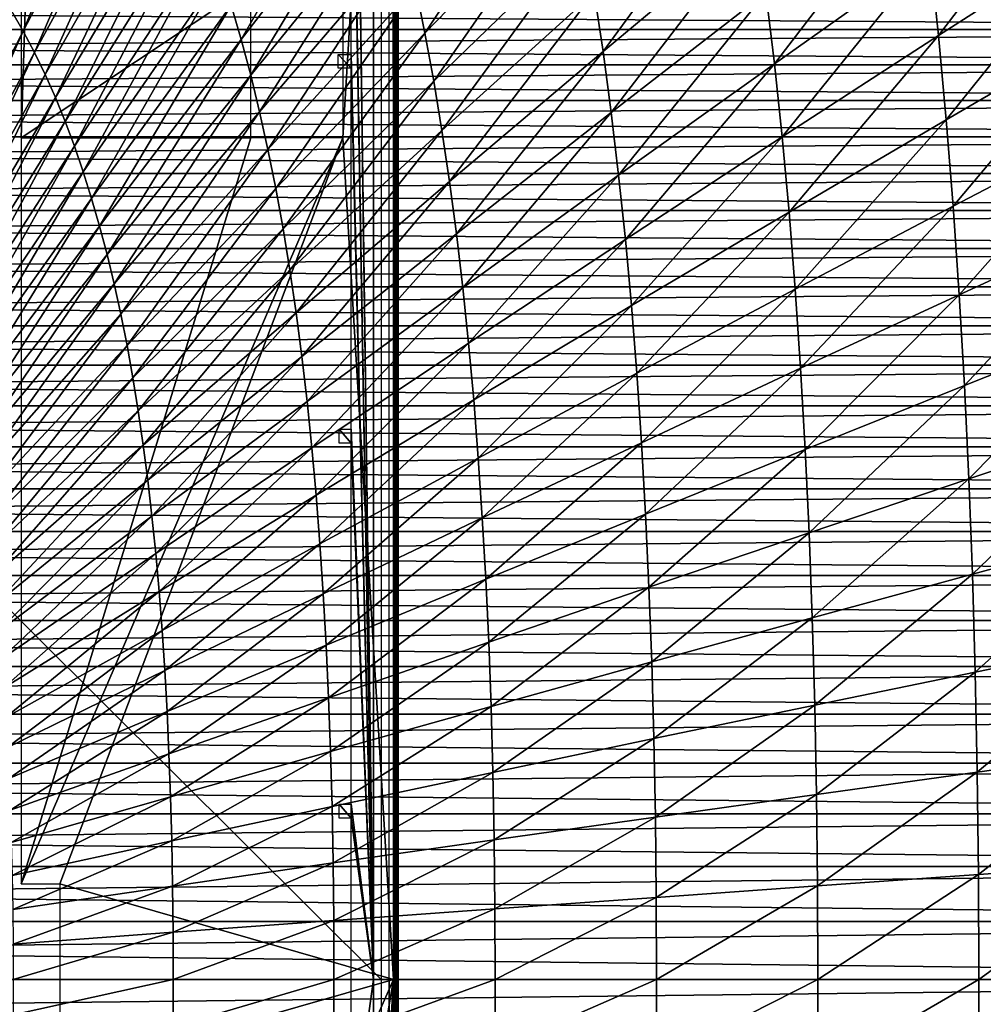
# Model space of a CAD drawing. Header units: millimetres. Extents: x -300 to 300, y -500 to 500.
# Tile 512 of 656: x 31 to 94, y -2 to 63. Entities that reach past the tile are written whole.
import ezdxf

# ---------------------------------------------------------------- set-up
doc = ezdxf.new("R2010")
doc.units = ezdxf.units.MM
doc.header["$LTSCALE"] = 81.481481
for name, color, linetype in [('19', 7, 'CONTINUOUS'), ('34', 7, 'CONTINUOUS'), ('5', 7, 'CONTINUOUS'), ('6', 7, 'CONTINUOUS'), ('65', 7, 'CONTINUOUS'), ('66', 7, 'CONTINUOUS'), ('72', 7, 'CONTINUOUS'), ('73', 7, 'CONTINUOUS'), ('77', 7, 'CONTINUOUS')]:
    doc.layers.add(name, color=color, linetype=linetype)

msp = doc.modelspace()

# ---------------------------------------------------------------- linework, layer by layer
at = {"layer": '19', "color": 7, "linetype": 'CONTINUOUS'}
for points in [[(31.121, 61.964, 76.94), (38.134, 78.931, 76.893), (30.359, 63.292, 76.953), (31.121, 61.964, 76.94)], [(39.092, 77.276, 76.874), (38.134, 78.931, 76.893), (31.121, 61.964, 76.94), (39.092, 77.276, 76.874)], [(31.851, 60.577, 76.928), (39.092, 77.276, 76.874), (31.121, 61.964, 76.94), (31.851, 60.577, 76.928)], [(40.01, 75.55, 76.855), (39.092, 77.276, 76.874), (31.851, 60.577, 76.928), (40.01, 75.55, 76.855)], [(45.366, 61.415, 76.723), (53.861, 76.158, 76.587), (44.713, 63.658, 76.742), (45.366, 61.415, 76.723)], [(54.649, 73.478, 76.562), (53.861, 76.158, 76.587), (45.366, 61.415, 76.723), (54.649, 73.478, 76.562)], [(32.551, 59.133, 76.915), (40.01, 75.55, 76.855), (31.851, 60.577, 76.928), (32.551, 59.133, 76.915)], [(40.89, 73.751, 76.835), (40.01, 75.55, 76.855), (32.551, 59.133, 76.915), (40.89, 73.751, 76.835)], [(57.37, 61.845, 76.466), (66.406, 75.438, 76.254), (56.753, 64.891, 76.489), (57.37, 61.845, 76.466)], [(67.128, 71.899, 76.223), (66.406, 75.438, 76.254), (57.37, 61.845, 76.466), (67.128, 71.899, 76.223)], [(90.919, 61.681, 75.312), (100.457, 74.138, 74.867), (90.35, 67.034, 75.347), (90.919, 61.681, 75.312)], [(101.09, 68.22, 74.826), (100.457, 74.138, 74.867), (90.919, 61.681, 75.312), (101.09, 68.22, 74.826)], [(33.219, 57.631, 76.902), (40.89, 73.751, 76.835), (32.551, 59.133, 76.915), (33.219, 57.631, 76.902)], [(41.73, 71.88, 76.816), (40.89, 73.751, 76.835), (33.219, 57.631, 76.902), (41.73, 71.88, 76.816)], [(45.983, 59.098, 76.706), (54.649, 73.478, 76.562), (45.366, 61.415, 76.723), (45.983, 59.098, 76.706)], [(55.393, 70.707, 76.537), (54.649, 73.478, 76.562), (45.983, 59.098, 76.706), (55.393, 70.707, 76.537)], [(69.007, 60.628, 76.14), (78.37, 73.418, 75.849), (68.428, 64.495, 76.166), (69.007, 60.628, 76.14)], [(79.033, 69.019, 75.815), (78.37, 73.418, 75.849), (69.007, 60.628, 76.14), (79.033, 69.019, 75.815)], [(80.2, 59.84, 75.753), (89.722, 72.244, 75.384), (79.643, 64.493, 75.783), (80.2, 59.84, 75.753)], [(90.35, 67.034, 75.347), (89.722, 72.244, 75.384), (80.2, 59.84, 75.753), (90.35, 67.034, 75.347)], [(33.857, 56.071, 76.89), (41.73, 71.88, 76.816), (33.219, 57.631, 76.902), (33.857, 56.071, 76.89)], [(42.532, 69.935, 76.797), (41.73, 71.88, 76.816), (33.857, 56.071, 76.89), (42.532, 69.935, 76.797)], [(57.945, 58.705, 76.444), (67.128, 71.899, 76.223), (57.37, 61.845, 76.466), (57.945, 58.705, 76.444)], [(67.802, 68.252, 76.194), (67.128, 71.899, 76.223), (57.945, 58.705, 76.444), (67.802, 68.252, 76.194)], [(46.565, 56.703, 76.689), (55.393, 70.707, 76.537), (45.983, 59.098, 76.706), (46.565, 56.703, 76.689)], [(56.094, 67.845, 76.513), (55.393, 70.707, 76.537), (46.565, 56.703, 76.689), (56.094, 67.845, 76.513)], [(34.464, 54.451, 76.878), (42.532, 69.935, 76.797), (33.857, 56.071, 76.89), (34.464, 54.451, 76.878)], [(43.297, 67.917, 76.779), (42.532, 69.935, 76.797), (34.464, 54.451, 76.878), (43.297, 67.917, 76.779)], [(69.539, 56.65, 76.115), (79.033, 69.019, 75.815), (69.007, 60.628, 76.14), (69.539, 56.65, 76.115)], [(79.643, 64.493, 75.783), (79.033, 69.019, 75.815), (69.539, 56.65, 76.115), (79.643, 64.493, 75.783)], [(58.479, 55.471, 76.423), (67.802, 68.252, 76.194), (57.945, 58.705, 76.444), (58.479, 55.471, 76.423)], [(68.428, 64.495, 76.166), (67.802, 68.252, 76.194), (58.479, 55.471, 76.423), (68.428, 64.495, 76.166)], [(91.431, 56.182, 75.28), (101.09, 68.22, 74.826), (90.919, 61.681, 75.312), (91.431, 56.182, 75.28)], [(101.658, 62.142, 74.788), (101.09, 68.22, 74.826), (91.431, 56.182, 75.28), (101.658, 62.142, 74.788)], [(35.042, 52.772, 76.865), (43.297, 67.917, 76.779), (34.464, 54.451, 76.878), (35.042, 52.772, 76.865)], [(44.023, 65.825, 76.76), (43.297, 67.917, 76.779), (35.042, 52.772, 76.865), (44.023, 65.825, 76.76)], [(47.111, 54.233, 76.672), (56.094, 67.845, 76.513), (46.565, 56.703, 76.689), (47.111, 54.233, 76.672)], [(56.753, 64.891, 76.489), (56.094, 67.845, 76.513), (47.111, 54.233, 76.672), (56.753, 64.891, 76.489)], [(80.705, 55.059, 75.725), (90.35, 67.034, 75.347), (80.2, 59.84, 75.753), (80.705, 55.059, 75.725)], [(90.919, 61.681, 75.312), (90.35, 67.034, 75.347), (80.705, 55.059, 75.725), (90.919, 61.681, 75.312)], [(35.59, 51.033, 76.853), (44.023, 65.825, 76.76), (35.042, 52.772, 76.865), (35.59, 51.033, 76.853)], [(44.713, 63.658, 76.742), (44.023, 65.825, 76.76), (35.59, 51.033, 76.853), (44.713, 63.658, 76.742)], [(47.622, 51.685, 76.656), (56.753, 64.891, 76.489), (47.111, 54.233, 76.672), (47.622, 51.685, 76.656)], [(57.37, 61.845, 76.466), (56.753, 64.891, 76.489), (47.622, 51.685, 76.656), (57.37, 61.845, 76.466)], [(58.973, 52.143, 76.403), (68.428, 64.495, 76.166), (58.479, 55.471, 76.423), (58.973, 52.143, 76.403)], [(69.007, 60.628, 76.14), (68.428, 64.495, 76.166), (58.973, 52.143, 76.403), (69.007, 60.628, 76.14)], [(70.024, 52.56, 76.091), (79.643, 64.493, 75.783), (69.539, 56.65, 76.115), (70.024, 52.56, 76.091)], [(80.2, 59.84, 75.753), (79.643, 64.493, 75.783), (70.024, 52.56, 76.091), (80.2, 59.84, 75.753)], [(31.121, 61.964, 76.94), (30.359, 63.292, 76.953), (23.184, 46.506, 76.979), (31.121, 61.964, 76.94)], [(36.11, 49.234, 76.842), (44.713, 63.658, 76.742), (35.59, 51.033, 76.853), (36.11, 49.234, 76.842)], [(45.366, 61.415, 76.723), (44.713, 63.658, 76.742), (36.11, 49.234, 76.842), (45.366, 61.415, 76.723)], [(23.728, 45.464, 76.972), (31.121, 61.964, 76.94), (23.184, 46.506, 76.979), (23.728, 45.464, 76.972)], [(31.851, 60.577, 76.928), (31.121, 61.964, 76.94), (23.728, 45.464, 76.972), (31.851, 60.577, 76.928)], [(48.099, 49.059, 76.64), (57.37, 61.845, 76.466), (47.622, 51.685, 76.656), (48.099, 49.059, 76.64)], [(57.945, 58.705, 76.444), (57.37, 61.845, 76.466), (48.099, 49.059, 76.64), (57.945, 58.705, 76.444)], [(91.885, 50.538, 75.251), (101.658, 62.142, 74.788), (91.431, 56.182, 75.28), (91.885, 50.538, 75.251)], [(102.163, 55.901, 74.753), (101.658, 62.142, 74.788), (91.885, 50.538, 75.251), (102.163, 55.901, 74.753)], [(36.6, 47.374, 76.83), (45.366, 61.415, 76.723), (36.11, 49.234, 76.842), (36.6, 47.374, 76.83)], [(45.983, 59.098, 76.706), (45.366, 61.415, 76.723), (36.6, 47.374, 76.83), (45.983, 59.098, 76.706)], [(81.158, 50.148, 75.698), (90.919, 61.681, 75.312), (80.705, 55.059, 75.725), (81.158, 50.148, 75.698)], [(91.431, 56.182, 75.28), (90.919, 61.681, 75.312), (81.158, 50.148, 75.698), (91.431, 56.182, 75.28)], [(24.248, 44.379, 76.964), (31.851, 60.577, 76.928), (23.728, 45.464, 76.972), (24.248, 44.379, 76.964)], [(32.551, 59.133, 76.915), (31.851, 60.577, 76.928), (24.248, 44.379, 76.964), (32.551, 59.133, 76.915)], [(59.427, 48.72, 76.384), (69.007, 60.628, 76.14), (58.973, 52.143, 76.403), (59.427, 48.72, 76.384)], [(69.539, 56.65, 76.115), (69.007, 60.628, 76.14), (59.427, 48.72, 76.384), (69.539, 56.65, 76.115)], [(70.465, 48.359, 76.068), (80.2, 59.84, 75.753), (70.024, 52.56, 76.091), (70.465, 48.359, 76.068)], [(80.705, 55.059, 75.725), (80.2, 59.84, 75.753), (70.465, 48.359, 76.068), (80.705, 55.059, 75.725)], [(24.745, 43.251, 76.957), (32.551, 59.133, 76.915), (24.248, 44.379, 76.964), (24.745, 43.251, 76.957)], [(33.219, 57.631, 76.902), (32.551, 59.133, 76.915), (24.745, 43.251, 76.957), (33.219, 57.631, 76.902)], [(37.062, 45.453, 76.819), (45.983, 59.098, 76.706), (36.6, 47.374, 76.83), (37.062, 45.453, 76.819)], [(46.565, 56.703, 76.689), (45.983, 59.098, 76.706), (37.062, 45.453, 76.819), (46.565, 56.703, 76.689)], [(48.542, 46.355, 76.625), (57.945, 58.705, 76.444), (48.099, 49.059, 76.64), (48.542, 46.355, 76.625)], [(58.479, 55.471, 76.423), (57.945, 58.705, 76.444), (48.542, 46.355, 76.625), (58.479, 55.471, 76.423)], [(25.219, 42.078, 76.95), (33.219, 57.631, 76.902), (24.745, 43.251, 76.957), (25.219, 42.078, 76.95)], [(33.857, 56.071, 76.89), (33.219, 57.631, 76.902), (25.219, 42.078, 76.95), (33.857, 56.071, 76.89)], [(37.496, 43.471, 76.808), (46.565, 56.703, 76.689), (37.062, 45.453, 76.819), (37.496, 43.471, 76.808)], [(47.111, 54.233, 76.672), (46.565, 56.703, 76.689), (37.496, 43.471, 76.808), (47.111, 54.233, 76.672)], [(59.842, 45.201, 76.366), (69.539, 56.65, 76.115), (59.427, 48.72, 76.384), (59.842, 45.201, 76.366)], [(70.024, 52.56, 76.091), (69.539, 56.65, 76.115), (59.842, 45.201, 76.366), (70.024, 52.56, 76.091)], [(25.671, 40.862, 76.943), (33.857, 56.071, 76.89), (25.219, 42.078, 76.95), (25.671, 40.862, 76.943)], [(34.464, 54.451, 76.878), (33.857, 56.071, 76.89), (25.671, 40.862, 76.943), (34.464, 54.451, 76.878)], [(81.561, 45.108, 75.675), (91.431, 56.182, 75.28), (81.158, 50.148, 75.698), (81.561, 45.108, 75.675)], [(91.885, 50.538, 75.251), (91.431, 56.182, 75.28), (81.561, 45.108, 75.675), (91.885, 50.538, 75.251)], [(48.951, 43.572, 76.61), (58.479, 55.471, 76.423), (48.542, 46.355, 76.625), (48.951, 43.572, 76.61)], [(58.973, 52.143, 76.403), (58.479, 55.471, 76.423), (48.951, 43.572, 76.61), (58.973, 52.143, 76.403)], [(92.283, 44.746, 75.224), (102.163, 55.901, 74.753), (91.885, 50.538, 75.251), (92.283, 44.746, 75.224)], [(102.606, 49.497, 74.721), (102.163, 55.901, 74.753), (92.283, 44.746, 75.224), (102.606, 49.497, 74.721)], [(70.861, 44.044, 76.048), (80.705, 55.059, 75.725), (70.465, 48.359, 76.068), (70.861, 44.044, 76.048)], [(81.158, 50.148, 75.698), (80.705, 55.059, 75.725), (70.861, 44.044, 76.048), (81.158, 50.148, 75.698)], [(26.101, 39.6, 76.936), (34.464, 54.451, 76.878), (25.671, 40.862, 76.943), (26.101, 39.6, 76.936)], [(35.042, 52.772, 76.865), (34.464, 54.451, 76.878), (26.101, 39.6, 76.936), (35.042, 52.772, 76.865)], [(37.902, 41.428, 76.797), (47.111, 54.233, 76.672), (37.496, 43.471, 76.808), (37.902, 41.428, 76.797)], [(47.622, 51.685, 76.656), (47.111, 54.233, 76.672), (37.902, 41.428, 76.797), (47.622, 51.685, 76.656)], [(26.509, 38.294, 76.929), (35.042, 52.772, 76.865), (26.101, 39.6, 76.936), (26.509, 38.294, 76.929)], [(35.59, 51.033, 76.853), (35.042, 52.772, 76.865), (26.509, 38.294, 76.929), (35.59, 51.033, 76.853)], [(49.327, 40.71, 76.597), (58.973, 52.143, 76.403), (48.951, 43.572, 76.61), (49.327, 40.71, 76.597)], [(59.427, 48.72, 76.384), (58.973, 52.143, 76.403), (49.327, 40.71, 76.597), (59.427, 48.72, 76.384)], [(60.218, 41.586, 76.349), (70.024, 52.56, 76.091), (59.842, 45.201, 76.366), (60.218, 41.586, 76.349)], [(70.465, 48.359, 76.068), (70.024, 52.56, 76.091), (60.218, 41.586, 76.349), (70.465, 48.359, 76.068)], [(38.281, 39.322, 76.787), (47.622, 51.685, 76.656), (37.902, 41.428, 76.797), (38.281, 39.322, 76.787)], [(48.099, 49.059, 76.64), (47.622, 51.685, 76.656), (38.281, 39.322, 76.787), (48.099, 49.059, 76.64)], [(26.895, 36.943, 76.922), (35.59, 51.033, 76.853), (26.509, 38.294, 76.929), (26.895, 36.943, 76.922)], [(36.11, 49.234, 76.842), (35.59, 51.033, 76.853), (26.895, 36.943, 76.922), (36.11, 49.234, 76.842)], [(81.914, 39.936, 75.653), (91.885, 50.538, 75.251), (81.561, 45.108, 75.675), (81.914, 39.936, 75.653)], [(92.283, 44.746, 75.224), (91.885, 50.538, 75.251), (81.914, 39.936, 75.653), (92.283, 44.746, 75.224)], [(71.212, 39.615, 76.029), (81.158, 50.148, 75.698), (70.861, 44.044, 76.048), (71.212, 39.615, 76.029)], [(81.561, 45.108, 75.675), (81.158, 50.148, 75.698), (71.212, 39.615, 76.029), (81.561, 45.108, 75.675)], [(27.259, 35.547, 76.916), (36.11, 49.234, 76.842), (26.895, 36.943, 76.922), (27.259, 35.547, 76.916)], [(36.6, 47.374, 76.83), (36.11, 49.234, 76.842), (27.259, 35.547, 76.916), (36.6, 47.374, 76.83)], [(38.633, 37.153, 76.777), (48.099, 49.059, 76.64), (38.281, 39.322, 76.787), (38.633, 37.153, 76.777)], [(48.542, 46.355, 76.625), (48.099, 49.059, 76.64), (38.633, 37.153, 76.777), (48.542, 46.355, 76.625)], [(92.625, 38.806, 75.201), (102.606, 49.497, 74.721), (92.283, 44.746, 75.224), (92.625, 38.806, 75.201)], [(102.986, 42.929, 74.693), (102.606, 49.497, 74.721), (92.625, 38.806, 75.201), (102.986, 42.929, 74.693)], [(49.671, 37.769, 76.584), (59.427, 48.72, 76.384), (49.327, 40.71, 76.597), (49.671, 37.769, 76.584)], [(59.842, 45.201, 76.366), (59.427, 48.72, 76.384), (49.671, 37.769, 76.584), (59.842, 45.201, 76.366)], [(60.556, 37.874, 76.334), (70.465, 48.359, 76.068), (60.218, 41.586, 76.349), (60.556, 37.874, 76.334)], [(70.861, 44.044, 76.048), (70.465, 48.359, 76.068), (60.556, 37.874, 76.334), (70.861, 44.044, 76.048)], [(27.603, 34.105, 76.909), (36.6, 47.374, 76.83), (27.259, 35.547, 76.916), (27.603, 34.105, 76.909)], [(37.062, 45.453, 76.819), (36.6, 47.374, 76.83), (27.603, 34.105, 76.909), (37.062, 45.453, 76.819)], [(38.958, 34.922, 76.767), (48.542, 46.355, 76.625), (38.633, 37.153, 76.777), (38.958, 34.922, 76.767)], [(48.951, 43.572, 76.61), (48.542, 46.355, 76.625), (38.958, 34.922, 76.767), (48.951, 43.572, 76.61)], [(27.925, 32.617, 76.903), (37.062, 45.453, 76.819), (27.603, 34.105, 76.909), (27.925, 32.617, 76.903)], [(37.496, 43.471, 76.808), (37.062, 45.453, 76.819), (27.925, 32.617, 76.903), (37.496, 43.471, 76.808)], [(49.982, 34.747, 76.572), (59.842, 45.201, 76.366), (49.671, 37.769, 76.584), (49.982, 34.747, 76.572)], [(60.218, 41.586, 76.349), (59.842, 45.201, 76.366), (49.982, 34.747, 76.572), (60.218, 41.586, 76.349)], [(71.52, 35.072, 76.012), (81.561, 45.108, 75.675), (71.212, 39.615, 76.029), (71.52, 35.072, 76.012)], [(81.914, 39.936, 75.653), (81.561, 45.108, 75.675), (71.52, 35.072, 76.012), (81.914, 39.936, 75.653)], [(82.218, 34.633, 75.634), (92.283, 44.746, 75.224), (81.914, 39.936, 75.653), (82.218, 34.633, 75.634)], [(92.625, 38.806, 75.201), (92.283, 44.746, 75.224), (82.218, 34.633, 75.634), (92.625, 38.806, 75.201)], [(60.855, 34.064, 76.319), (70.861, 44.044, 76.048), (60.556, 37.874, 76.334), (60.855, 34.064, 76.319)], [(71.212, 39.615, 76.029), (70.861, 44.044, 76.048), (60.855, 34.064, 76.319), (71.212, 39.615, 76.029)], [(28.227, 31.082, 76.897), (37.496, 43.471, 76.808), (27.925, 32.617, 76.903), (28.227, 31.082, 76.897)], [(37.902, 41.428, 76.797), (37.496, 43.471, 76.808), (28.227, 31.082, 76.897), (37.902, 41.428, 76.797)], [(39.257, 32.627, 76.758), (48.951, 43.572, 76.61), (38.958, 34.922, 76.767), (39.257, 32.627, 76.758)], [(49.327, 40.71, 76.597), (48.951, 43.572, 76.61), (39.257, 32.627, 76.758), (49.327, 40.71, 76.597)], [(92.912, 32.717, 75.181), (102.986, 42.929, 74.693), (92.625, 38.806, 75.201), (92.912, 32.717, 75.181)], [(103.306, 36.194, 74.669), (102.986, 42.929, 74.693), (92.912, 32.717, 75.181), (103.306, 36.194, 74.669)], [(28.509, 29.501, 76.891), (37.902, 41.428, 76.797), (28.227, 31.082, 76.897), (28.509, 29.501, 76.891)], [(38.281, 39.322, 76.787), (37.902, 41.428, 76.797), (28.509, 29.501, 76.891), (38.281, 39.322, 76.787)], [(50.262, 31.644, 76.561), (60.218, 41.586, 76.349), (49.982, 34.747, 76.572), (50.262, 31.644, 76.561)], [(60.556, 37.874, 76.334), (60.218, 41.586, 76.349), (50.262, 31.644, 76.561), (60.556, 37.874, 76.334)], [(39.53, 30.268, 76.75), (49.327, 40.71, 76.597), (39.257, 32.627, 76.758), (39.53, 30.268, 76.75)], [(49.671, 37.769, 76.584), (49.327, 40.71, 76.597), (39.53, 30.268, 76.75), (49.671, 37.769, 76.584)], [(71.784, 30.413, 75.997), (81.914, 39.936, 75.653), (71.52, 35.072, 76.012), (71.784, 30.413, 75.997)], [(82.218, 34.633, 75.634), (81.914, 39.936, 75.653), (71.784, 30.413, 75.997), (82.218, 34.633, 75.634)], [(28.77, 27.873, 76.885), (38.281, 39.322, 76.787), (28.509, 29.501, 76.891), (28.77, 27.873, 76.885)], [(38.633, 37.153, 76.777), (38.281, 39.322, 76.787), (28.77, 27.873, 76.885), (38.633, 37.153, 76.777)], [(61.118, 30.156, 76.306), (71.212, 39.615, 76.029), (60.855, 34.064, 76.319), (61.118, 30.156, 76.306)], [(71.52, 35.072, 76.012), (71.212, 39.615, 76.029), (61.118, 30.156, 76.306), (71.52, 35.072, 76.012)], [(82.473, 29.197, 75.618), (92.625, 38.806, 75.201), (82.218, 34.633, 75.634), (82.473, 29.197, 75.618)], [(92.912, 32.717, 75.181), (92.625, 38.806, 75.201), (82.473, 29.197, 75.618), (92.912, 32.717, 75.181)], [(39.777, 27.845, 76.742), (49.671, 37.769, 76.584), (39.53, 30.268, 76.75), (39.777, 27.845, 76.742)], [(49.982, 34.747, 76.572), (49.671, 37.769, 76.584), (39.777, 27.845, 76.742), (49.982, 34.747, 76.572)], [(50.511, 28.46, 76.551), (60.556, 37.874, 76.334), (50.262, 31.644, 76.561), (50.511, 28.46, 76.551)], [(60.855, 34.064, 76.319), (60.556, 37.874, 76.334), (50.511, 28.46, 76.551), (60.855, 34.064, 76.319)], [(29.012, 26.198, 76.88), (38.633, 37.153, 76.777), (28.77, 27.873, 76.885), (29.012, 26.198, 76.88)], [(38.958, 34.922, 76.767), (38.633, 37.153, 76.777), (29.012, 26.198, 76.88), (38.958, 34.922, 76.767)], [(93.146, 26.478, 75.164), (103.306, 36.194, 74.669), (92.912, 32.717, 75.181), (93.146, 26.478, 75.164)], [(103.565, 29.293, 74.649), (103.306, 36.194, 74.669), (93.146, 26.478, 75.164), (103.565, 29.293, 74.649)], [(29.234, 24.476, 76.874), (38.958, 34.922, 76.767), (29.012, 26.198, 76.88), (29.234, 24.476, 76.874)], [(39.257, 32.627, 76.758), (38.958, 34.922, 76.767), (29.234, 24.476, 76.874), (39.257, 32.627, 76.758)], [(39.999, 25.358, 76.735), (49.982, 34.747, 76.572), (39.777, 27.845, 76.742), (39.999, 25.358, 76.735)], [(50.262, 31.644, 76.561), (49.982, 34.747, 76.572), (39.999, 25.358, 76.735), (50.262, 31.644, 76.561)], [(61.344, 26.15, 76.295), (71.52, 35.072, 76.012), (61.118, 30.156, 76.306), (61.344, 26.15, 76.295)], [(71.784, 30.413, 75.997), (71.52, 35.072, 76.012), (61.344, 26.15, 76.295), (71.784, 30.413, 75.997)], [(72.007, 25.639, 75.984), (82.218, 34.633, 75.634), (71.784, 30.413, 75.997), (72.007, 25.639, 75.984)], [(82.473, 29.197, 75.618), (82.218, 34.633, 75.634), (72.007, 25.639, 75.984), (82.473, 29.197, 75.618)], [(50.728, 25.194, 76.541), (60.855, 34.064, 76.319), (50.511, 28.46, 76.551), (50.728, 25.194, 76.541)], [(61.118, 30.156, 76.306), (60.855, 34.064, 76.319), (50.728, 25.194, 76.541), (61.118, 30.156, 76.306)], [(29.436, 22.706, 76.87), (39.257, 32.627, 76.758), (29.234, 24.476, 76.874), (29.436, 22.706, 76.87)], [(39.53, 30.268, 76.75), (39.257, 32.627, 76.758), (29.436, 22.706, 76.87), (39.53, 30.268, 76.75)], [(82.68, 23.628, 75.604), (92.912, 32.717, 75.181), (82.473, 29.197, 75.618), (82.68, 23.628, 75.604)], [(93.146, 26.478, 75.164), (92.912, 32.717, 75.181), (82.68, 23.628, 75.604), (93.146, 26.478, 75.164)], [(40.196, 22.806, 76.728), (50.262, 31.644, 76.561), (39.999, 25.358, 76.735), (40.196, 22.806, 76.728)], [(50.511, 28.46, 76.551), (50.262, 31.644, 76.561), (40.196, 22.806, 76.728), (50.511, 28.46, 76.551)], [(29.62, 20.888, 76.865), (39.53, 30.268, 76.75), (29.436, 22.706, 76.87), (29.62, 20.888, 76.865)], [(39.777, 27.845, 76.742), (39.53, 30.268, 76.75), (29.62, 20.888, 76.865), (39.777, 27.845, 76.742)], [(61.534, 22.044, 76.285), (71.784, 30.413, 75.997), (61.344, 26.15, 76.295), (61.534, 22.044, 76.285)], [(72.007, 25.639, 75.984), (71.784, 30.413, 75.997), (61.534, 22.044, 76.285), (72.007, 25.639, 75.984)], [(50.915, 21.846, 76.533), (61.118, 30.156, 76.306), (50.728, 25.194, 76.541), (50.915, 21.846, 76.533)], [(61.344, 26.15, 76.295), (61.118, 30.156, 76.306), (50.915, 21.846, 76.533), (61.344, 26.15, 76.295)], [(72.187, 20.748, 75.973), (82.473, 29.197, 75.618), (72.007, 25.639, 75.984), (72.187, 20.748, 75.973)], [(82.68, 23.628, 75.604), (82.473, 29.197, 75.618), (72.187, 20.748, 75.973), (82.68, 23.628, 75.604)], [(93.326, 20.087, 75.151), (103.565, 29.293, 74.649), (93.146, 26.478, 75.164), (93.326, 20.087, 75.151)], [(103.766, 22.225, 74.633), (103.565, 29.293, 74.649), (93.326, 20.087, 75.151), (103.766, 22.225, 74.633)], [(40.369, 20.188, 76.722), (50.511, 28.46, 76.551), (40.196, 22.806, 76.728), (40.369, 20.188, 76.722)], [(50.728, 25.194, 76.541), (50.511, 28.46, 76.551), (40.369, 20.188, 76.722), (50.728, 25.194, 76.541)], [(29.785, 19.021, 76.861), (39.777, 27.845, 76.742), (29.62, 20.888, 76.865), (29.785, 19.021, 76.861)], [(39.999, 25.358, 76.735), (39.777, 27.845, 76.742), (29.785, 19.021, 76.861), (39.999, 25.358, 76.735)], [(82.84, 17.925, 75.593), (93.146, 26.478, 75.164), (82.68, 23.628, 75.604), (82.84, 17.925, 75.593)], [(93.326, 20.087, 75.151), (93.146, 26.478, 75.164), (82.84, 17.925, 75.593), (93.326, 20.087, 75.151)], [(51.072, 18.415, 76.526), (61.344, 26.15, 76.295), (50.915, 21.846, 76.533), (51.072, 18.415, 76.526)], [(61.534, 22.044, 76.285), (61.344, 26.15, 76.295), (51.072, 18.415, 76.526), (61.534, 22.044, 76.285)], [(29.932, 17.106, 76.857), (39.999, 25.358, 76.735), (29.785, 19.021, 76.861), (29.932, 17.106, 76.857)], [(40.196, 22.806, 76.728), (39.999, 25.358, 76.735), (29.932, 17.106, 76.857), (40.196, 22.806, 76.728)], [(40.518, 17.504, 76.717), (50.728, 25.194, 76.541), (40.369, 20.188, 76.722), (40.518, 17.504, 76.717)], [(50.915, 21.846, 76.533), (50.728, 25.194, 76.541), (40.518, 17.504, 76.717), (50.915, 21.846, 76.533)], [(61.688, 17.838, 76.277), (72.007, 25.639, 75.984), (61.534, 22.044, 76.285), (61.688, 17.838, 76.277)], [(72.187, 20.748, 75.973), (72.007, 25.639, 75.984), (61.688, 17.838, 76.277), (72.187, 20.748, 75.973)], [(72.327, 15.739, 75.965), (82.68, 23.628, 75.604), (72.187, 20.748, 75.973), (72.327, 15.739, 75.965)], [(82.84, 17.925, 75.593), (82.68, 23.628, 75.604), (72.327, 15.739, 75.965), (82.84, 17.925, 75.593)], [(30.06, 15.142, 76.854), (40.196, 22.806, 76.728), (29.932, 17.106, 76.857), (30.06, 15.142, 76.854)], [(40.369, 20.188, 76.722), (40.196, 22.806, 76.728), (30.06, 15.142, 76.854), (40.369, 20.188, 76.722)], [(51.2, 14.9, 76.521), (61.534, 22.044, 76.285), (51.072, 18.415, 76.526), (51.2, 14.9, 76.521)], [(61.688, 17.838, 76.277), (61.534, 22.044, 76.285), (51.2, 14.9, 76.521), (61.688, 17.838, 76.277)], [(93.453, 13.545, 75.141), (103.766, 22.225, 74.633), (93.326, 20.087, 75.151), (93.453, 13.545, 75.141)], [(103.908, 14.987, 74.621), (103.766, 22.225, 74.633), (93.453, 13.545, 75.141), (103.908, 14.987, 74.621)], [(40.642, 14.755, 76.712), (50.915, 21.846, 76.533), (40.518, 17.504, 76.717), (40.642, 14.755, 76.712)], [(51.072, 18.415, 76.526), (50.915, 21.846, 76.533), (40.642, 14.755, 76.712), (51.072, 18.415, 76.526)], [(61.806, 13.531, 76.271), (72.187, 20.748, 75.973), (61.688, 17.838, 76.277), (61.806, 13.531, 76.271)], [(72.327, 15.739, 75.965), (72.187, 20.748, 75.973), (61.806, 13.531, 76.271), (72.327, 15.739, 75.965)], [(30.17, 13.129, 76.851), (40.369, 20.188, 76.722), (30.06, 15.142, 76.854), (30.17, 13.129, 76.851)], [(40.518, 17.504, 76.717), (40.369, 20.188, 76.722), (30.17, 13.129, 76.851), (40.518, 17.504, 76.717)], [(82.953, 12.086, 75.585), (93.326, 20.087, 75.151), (82.84, 17.925, 75.593), (82.953, 12.086, 75.585)], [(93.453, 13.545, 75.141), (93.326, 20.087, 75.151), (82.953, 12.086, 75.585), (93.453, 13.545, 75.141)], [(40.744, 11.938, 76.708), (51.072, 18.415, 76.526), (40.642, 14.755, 76.712), (40.744, 11.938, 76.708)], [(51.2, 14.9, 76.521), (51.072, 18.415, 76.526), (40.744, 11.938, 76.708), (51.2, 14.9, 76.521)], [(30.263, 11.066, 76.848), (40.518, 17.504, 76.717), (30.17, 13.129, 76.851), (30.263, 11.066, 76.848)], [(40.642, 14.755, 76.712), (40.518, 17.504, 76.717), (30.263, 11.066, 76.848), (40.642, 14.755, 76.712)], [(51.298, 11.302, 76.516), (61.688, 17.838, 76.277), (51.2, 14.9, 76.521), (51.298, 11.302, 76.516)], [(61.806, 13.531, 76.271), (61.688, 17.838, 76.277), (51.298, 11.302, 76.516), (61.806, 13.531, 76.271)], [(72.425, 10.612, 75.958), (82.84, 17.925, 75.593), (72.327, 15.739, 75.965), (72.425, 10.612, 75.958)], [(82.953, 12.086, 75.585), (82.84, 17.925, 75.593), (72.425, 10.612, 75.958), (82.953, 12.086, 75.585)], [(61.891, 9.123, 76.266), (72.327, 15.739, 75.965), (61.806, 13.531, 76.271), (61.891, 9.123, 76.266)], [(72.425, 10.612, 75.958), (72.327, 15.739, 75.965), (61.891, 9.123, 76.266), (72.425, 10.612, 75.958)], [(40.822, 9.055, 76.705), (51.2, 14.9, 76.521), (40.744, 11.938, 76.708), (40.822, 9.055, 76.705)], [(51.298, 11.302, 76.516), (51.2, 14.9, 76.521), (40.822, 9.055, 76.705), (51.298, 11.302, 76.516)], [(93.529, 6.85, 75.135), (103.908, 14.987, 74.621), (93.453, 13.545, 75.141), (93.529, 6.85, 75.135)], [(103.992, 7.579, 74.614), (103.908, 14.987, 74.621), (93.529, 6.85, 75.135), (103.992, 7.579, 74.614)], [(30.338, 8.954, 76.846), (40.642, 14.755, 76.712), (30.263, 11.066, 76.848), (30.338, 8.954, 76.846)], [(40.744, 11.938, 76.708), (40.642, 14.755, 76.712), (30.338, 8.954, 76.846), (40.744, 11.938, 76.708)], [(51.368, 7.62, 76.512), (61.806, 13.531, 76.271), (51.298, 11.302, 76.516), (51.368, 7.62, 76.512)], [(61.891, 9.123, 76.266), (61.806, 13.531, 76.271), (51.368, 7.62, 76.512), (61.891, 9.123, 76.266)], [(83.02, 6.112, 75.58), (93.453, 13.545, 75.141), (82.953, 12.086, 75.585), (83.02, 6.112, 75.58)], [(93.529, 6.85, 75.135), (93.453, 13.545, 75.141), (83.02, 6.112, 75.58), (93.529, 6.85, 75.135)], [(30.396, 6.791, 76.844), (40.744, 11.938, 76.708), (30.338, 8.954, 76.846), (30.396, 6.791, 76.844)], [(40.822, 9.055, 76.705), (40.744, 11.938, 76.708), (30.396, 6.791, 76.844), (40.822, 9.055, 76.705)], [(72.484, 5.366, 75.954), (82.953, 12.086, 75.585), (72.425, 10.612, 75.958), (72.484, 5.366, 75.954)], [(83.02, 6.112, 75.58), (82.953, 12.086, 75.585), (72.484, 5.366, 75.954), (83.02, 6.112, 75.58)], [(40.877, 6.105, 76.703), (51.298, 11.302, 76.516), (40.822, 9.055, 76.705), (40.877, 6.105, 76.703)], [(51.368, 7.62, 76.512), (51.298, 11.302, 76.516), (40.877, 6.105, 76.703), (51.368, 7.62, 76.512)], [(61.941, 4.613, 76.263), (72.425, 10.612, 75.958), (61.891, 9.123, 76.266), (61.941, 4.613, 76.263)], [(72.484, 5.366, 75.954), (72.425, 10.612, 75.958), (61.941, 4.613, 76.263), (72.484, 5.366, 75.954)], [(30.437, 4.578, 76.843), (40.822, 9.055, 76.705), (30.396, 6.791, 76.844), (30.437, 4.578, 76.843)], [(40.877, 6.105, 76.703), (40.822, 9.055, 76.705), (30.437, 4.578, 76.843), (40.877, 6.105, 76.703)], [(51.41, 3.853, 76.51), (61.891, 9.123, 76.266), (51.368, 7.62, 76.512), (51.41, 3.853, 76.51)], [(61.941, 4.613, 76.263), (61.891, 9.123, 76.266), (51.41, 3.853, 76.51), (61.941, 4.613, 76.263)], [(40.91, 3.086, 76.702), (51.368, 7.62, 76.512), (40.877, 6.105, 76.703), (40.91, 3.086, 76.702)], [(51.41, 3.853, 76.51), (51.368, 7.62, 76.512), (40.91, 3.086, 76.702), (51.41, 3.853, 76.51)], [(93.555, 0, 75.133), (103.992, 7.579, 74.614), (93.529, 6.85, 75.135), (93.555, 0, 75.133)], [(104.02, 0, 74.612), (103.992, 7.579, 74.614), (93.555, 0, 75.133), (104.02, 0, 74.612)], [(83.043, 0, 75.578), (93.529, 6.85, 75.135), (83.02, 6.112, 75.58), (83.043, 0, 75.578)], [(93.555, 0, 75.133), (93.529, 6.85, 75.135), (83.043, 0, 75.578), (93.555, 0, 75.133)], [(30.461, 2.315, 76.842), (40.877, 6.105, 76.703), (30.437, 4.578, 76.843), (30.461, 2.315, 76.842)], [(40.91, 3.086, 76.702), (40.877, 6.105, 76.703), (30.461, 2.315, 76.842), (40.91, 3.086, 76.702)], [(72.504, 0, 75.953), (83.02, 6.112, 75.58), (72.484, 5.366, 75.954), (72.504, 0, 75.953)], [(83.043, 0, 75.578), (83.02, 6.112, 75.58), (72.504, 0, 75.953), (83.043, 0, 75.578)], [(61.958, 0, 76.262), (72.484, 5.366, 75.954), (61.941, 4.613, 76.263), (61.958, 0, 76.262)], [(72.504, 0, 75.953), (72.484, 5.366, 75.954), (61.958, 0, 76.262), (72.504, 0, 75.953)], [(51.423, 0, 76.51), (61.941, 4.613, 76.263), (51.41, 3.853, 76.51), (51.423, 0, 76.51)], [(61.958, 0, 76.262), (61.941, 4.613, 76.263), (51.423, 0, 76.51), (61.958, 0, 76.262)], [(40.921, 0, 76.701), (51.41, 3.853, 76.51), (40.91, 3.086, 76.702), (40.921, 0, 76.701)], [(51.423, 0, 76.51), (51.41, 3.853, 76.51), (40.921, 0, 76.701), (51.423, 0, 76.51)], [(30.469, 0, 76.842), (40.91, 3.086, 76.702), (30.461, 2.315, 76.842), (30.469, 0, 76.842)], [(40.921, 0, 76.701), (40.91, 3.086, 76.702), (30.469, 0, 76.842), (40.921, 0, 76.701)], [(40.91, -3.086, 76.702), (40.921, 0, 76.701), (30.461, -2.315, 76.842), (40.91, -3.086, 76.702)], [(30.461, -2.315, 76.842), (40.921, 0, 76.701), (30.469, 0, 76.842), (30.461, -2.315, 76.842)], [(51.41, -3.853, 76.51), (51.423, 0, 76.51), (40.91, -3.086, 76.702), (51.41, -3.853, 76.51)], [(40.91, -3.086, 76.702), (51.423, 0, 76.51), (40.921, 0, 76.701), (40.91, -3.086, 76.702)], [(61.941, -4.613, 76.263), (61.958, 0, 76.262), (51.41, -3.853, 76.51), (61.941, -4.613, 76.263)], [(51.41, -3.853, 76.51), (61.958, 0, 76.262), (51.423, 0, 76.51), (51.41, -3.853, 76.51)], [(72.484, -5.366, 75.954), (72.504, 0, 75.953), (61.941, -4.613, 76.263), (72.484, -5.366, 75.954)], [(61.941, -4.613, 76.263), (72.504, 0, 75.953), (61.958, 0, 76.262), (61.941, -4.613, 76.263)], [(83.02, -6.112, 75.58), (83.043, 0, 75.578), (72.484, -5.366, 75.954), (83.02, -6.112, 75.58)], [(72.484, -5.366, 75.954), (83.043, 0, 75.578), (72.504, 0, 75.953), (72.484, -5.366, 75.954)], [(93.529, -6.85, 75.135), (93.555, 0, 75.133), (83.02, -6.112, 75.58), (93.529, -6.85, 75.135)], [(83.02, -6.112, 75.58), (93.555, 0, 75.133), (83.043, 0, 75.578), (83.02, -6.112, 75.58)], [(103.992, -7.579, 74.614), (104.02, 0, 74.612), (93.529, -6.85, 75.135), (103.992, -7.579, 74.614)], [(93.529, -6.85, 75.135), (104.02, 0, 74.612), (93.555, 0, 75.133), (93.529, -6.85, 75.135)]]:
    msp.add_3dface(points, dxfattribs=at)
at = {"layer": '34', "color": 7, "linetype": 'CONTINUOUS'}
for points in [[(54.5, 108.5, 501.493), (54.5, 0, 501.493), (-54.5, 108.5, 501.493), (54.5, 108.5, 501.493)], [(-54.5, 108.5, 501.493), (54.5, 0, 501.493), (-54.5, 0, 501.493), (-54.5, 108.5, 501.493)], [(54.5, 0, 501.493), (54.5, -108.5, 501.493), (-54.5, 0, 501.493), (54.5, 0, 501.493)], [(-54.5, 0, 501.493), (54.5, -108.5, 501.493), (-54.5, -108.5, 501.493), (-54.5, 0, 501.493)]]:
    msp.add_3dface(points, dxfattribs=at)
at = {"layer": '5', "color": 7, "linetype": 'CONTINUOUS'}
for points in [[(162.71, 62.073, 11), (-162.71, 62.073, 11), (-162.684, 64.351, 11), (162.71, 62.073, 11)], [(162.684, 64.35, 11), (162.71, 62.073, 11), (-162.684, 64.351, 11), (162.684, 64.35, 11)], [(162.735, 59.768, 11), (-162.735, 59.769, 11), (-162.71, 62.073, 11), (162.735, 59.768, 11)], [(162.71, 62.073, 11), (162.735, 59.768, 11), (-162.71, 62.073, 11), (162.71, 62.073, 11)], [(162.759, 57.434, 11), (-162.759, 57.435, 11), (-162.735, 59.769, 11), (162.759, 57.434, 11)], [(162.735, 59.768, 11), (162.759, 57.434, 11), (-162.735, 59.769, 11), (162.735, 59.768, 11)], [(162.781, 55.069, 11), (-162.781, 55.07, 11), (-162.759, 57.435, 11), (162.781, 55.069, 11)], [(162.759, 57.434, 11), (162.781, 55.069, 11), (-162.759, 57.435, 11), (162.759, 57.434, 11)], [(162.803, 52.673, 11), (-162.803, 52.673, 11), (-162.781, 55.07, 11), (162.803, 52.673, 11)], [(162.781, 55.069, 11), (162.803, 52.673, 11), (-162.781, 55.07, 11), (162.781, 55.069, 11)], [(162.824, 50.242, 11), (-162.824, 50.242, 11), (-162.803, 52.673, 11), (162.824, 50.242, 11)], [(162.803, 52.673, 11), (162.824, 50.242, 11), (-162.803, 52.673, 11), (162.803, 52.673, 11)], [(162.843, 47.774, 11), (-162.843, 47.775, 11), (-162.824, 50.242, 11), (162.843, 47.774, 11)], [(162.824, 50.242, 11), (162.843, 47.774, 11), (-162.824, 50.242, 11), (162.824, 50.242, 11)], [(162.862, 45.269, 11), (-162.862, 45.269, 11), (-162.843, 47.775, 11), (162.862, 45.269, 11)], [(162.843, 47.774, 11), (162.862, 45.269, 11), (-162.843, 47.775, 11), (162.843, 47.774, 11)], [(162.879, 42.722, 11), (-162.879, 42.723, 11), (-162.862, 45.269, 11), (162.879, 42.722, 11)], [(162.862, 45.269, 11), (162.879, 42.722, 11), (-162.862, 45.269, 11), (162.862, 45.269, 11)], [(162.895, 40.132, 11), (-162.895, 40.132, 11), (-162.879, 42.723, 11), (162.895, 40.132, 11)], [(162.879, 42.722, 11), (162.895, 40.132, 11), (-162.879, 42.723, 11), (162.879, 42.722, 11)], [(162.91, 37.495, 11), (-162.91, 37.495, 11), (-162.895, 40.132, 11), (162.91, 37.495, 11)], [(162.895, 40.132, 11), (162.91, 37.495, 11), (-162.895, 40.132, 11), (162.895, 40.132, 11)], [(162.924, 34.807, 11), (-162.924, 34.807, 11), (-162.91, 37.495, 11), (162.924, 34.807, 11)], [(162.91, 37.495, 11), (162.924, 34.807, 11), (-162.91, 37.495, 11), (162.91, 37.495, 11)], [(162.937, 32.065, 11), (-162.937, 32.065, 11), (-162.924, 34.807, 11), (162.937, 32.065, 11)], [(162.924, 34.807, 11), (162.937, 32.065, 11), (-162.924, 34.807, 11), (162.924, 34.807, 11)], [(162.949, 29.263, 11), (-162.949, 29.263, 11), (-162.937, 32.065, 11), (162.949, 29.263, 11)], [(162.937, 32.065, 11), (162.949, 29.263, 11), (-162.937, 32.065, 11), (162.937, 32.065, 11)], [(162.959, 26.397, 11), (-162.959, 26.397, 11), (-162.949, 29.263, 11), (162.959, 26.397, 11)], [(162.949, 29.263, 11), (162.959, 26.397, 11), (-162.949, 29.263, 11), (162.949, 29.263, 11)], [(162.968, 23.46, 11), (-162.968, 23.46, 11), (-162.959, 26.397, 11), (162.968, 23.46, 11)], [(162.959, 26.397, 11), (162.968, 23.46, 11), (-162.959, 26.397, 11), (162.959, 26.397, 11)], [(162.977, 20.445, 11), (-162.977, 20.445, 11), (-162.968, 23.46, 11), (162.977, 20.445, 11)], [(162.968, 23.46, 11), (162.977, 20.445, 11), (-162.968, 23.46, 11), (162.968, 23.46, 11)], [(162.984, 17.342, 11), (-162.984, 17.342, 11), (-162.977, 20.445, 11), (162.984, 17.342, 11)], [(162.977, 20.445, 11), (162.984, 17.342, 11), (-162.977, 20.445, 11), (162.977, 20.445, 11)], [(162.989, 14.14, 11), (-162.989, 14.14, 11), (-162.984, 17.342, 11), (162.989, 14.14, 11)], [(162.984, 17.342, 11), (162.989, 14.14, 11), (-162.984, 17.342, 11), (162.984, 17.342, 11)], [(162.994, 10.825, 11), (-162.994, 10.825, 11), (-162.989, 14.14, 11), (162.994, 10.825, 11)], [(162.989, 14.14, 11), (162.994, 10.825, 11), (-162.989, 14.14, 11), (162.989, 14.14, 11)], [(162.997, 7.38, 11), (-162.997, 7.38, 11), (-162.994, 10.825, 11), (162.997, 7.38, 11)], [(162.994, 10.825, 11), (162.997, 7.38, 11), (-162.994, 10.825, 11), (162.994, 10.825, 11)], [(162.999, 3.782, 11), (-162.999, 3.782, 11), (-162.997, 7.38, 11), (162.999, 3.782, 11)], [(162.997, 7.38, 11), (162.999, 3.782, 11), (-162.997, 7.38, 11), (162.997, 7.38, 11)], [(163, 0, 11), (-163, 0, 11), (-162.999, 3.782, 11), (163, 0, 11)], [(162.999, 3.782, 11), (163, 0, 11), (-162.999, 3.782, 11), (162.999, 3.782, 11)], [(163, 0, 11), (162.999, -3.782, 11), (-163, 0, 11), (163, 0, 11)], [(-163, 0, 11), (162.999, -3.782, 11), (-162.999, -3.782, 11), (-163, 0, 11)]]:
    msp.add_3dface(points, dxfattribs=at)
at = {"layer": '6', "color": 7, "linetype": 'CONTINUOUS'}
for points in [[(162.71, 62.073, 16), (162.684, 64.351, 16), (-162.71, 62.073, 16), (162.71, 62.073, 16)], [(162.684, 64.351, 16), (-162.684, 64.35, 16), (-162.71, 62.073, 16), (162.684, 64.351, 16)], [(162.735, 59.769, 16), (162.71, 62.073, 16), (-162.735, 59.768, 16), (162.735, 59.769, 16)], [(162.71, 62.073, 16), (-162.71, 62.073, 16), (-162.735, 59.768, 16), (162.71, 62.073, 16)], [(162.759, 57.435, 16), (162.735, 59.769, 16), (-162.759, 57.434, 16), (162.759, 57.435, 16)], [(162.735, 59.769, 16), (-162.735, 59.768, 16), (-162.759, 57.434, 16), (162.735, 59.769, 16)], [(162.781, 55.07, 16), (162.759, 57.435, 16), (-162.781, 55.069, 16), (162.781, 55.07, 16)], [(162.759, 57.435, 16), (-162.759, 57.434, 16), (-162.781, 55.069, 16), (162.759, 57.435, 16)], [(162.803, 52.673, 16), (162.781, 55.07, 16), (-162.803, 52.673, 16), (162.803, 52.673, 16)], [(162.781, 55.07, 16), (-162.781, 55.069, 16), (-162.803, 52.673, 16), (162.781, 55.07, 16)], [(162.824, 50.242, 16), (162.803, 52.673, 16), (-162.824, 50.242, 16), (162.824, 50.242, 16)], [(162.803, 52.673, 16), (-162.803, 52.673, 16), (-162.824, 50.242, 16), (162.803, 52.673, 16)], [(162.843, 47.775, 16), (162.824, 50.242, 16), (-162.843, 47.774, 16), (162.843, 47.775, 16)], [(162.824, 50.242, 16), (-162.824, 50.242, 16), (-162.843, 47.774, 16), (162.824, 50.242, 16)], [(162.862, 45.269, 16), (162.843, 47.775, 16), (-162.862, 45.269, 16), (162.862, 45.269, 16)], [(162.843, 47.775, 16), (-162.843, 47.774, 16), (-162.862, 45.269, 16), (162.843, 47.775, 16)], [(162.879, 42.723, 16), (162.862, 45.269, 16), (-162.879, 42.722, 16), (162.879, 42.723, 16)], [(162.862, 45.269, 16), (-162.862, 45.269, 16), (-162.879, 42.722, 16), (162.862, 45.269, 16)], [(162.895, 40.132, 16), (162.879, 42.723, 16), (-162.895, 40.132, 16), (162.895, 40.132, 16)], [(162.879, 42.723, 16), (-162.879, 42.722, 16), (-162.895, 40.132, 16), (162.879, 42.723, 16)], [(162.91, 37.495, 16), (162.895, 40.132, 16), (-162.91, 37.495, 16), (162.91, 37.495, 16)], [(162.895, 40.132, 16), (-162.895, 40.132, 16), (-162.91, 37.495, 16), (162.895, 40.132, 16)], [(162.924, 34.807, 16), (162.91, 37.495, 16), (-162.924, 34.807, 16), (162.924, 34.807, 16)], [(162.91, 37.495, 16), (-162.91, 37.495, 16), (-162.924, 34.807, 16), (162.91, 37.495, 16)], [(162.937, 32.065, 16), (162.924, 34.807, 16), (-162.937, 32.065, 16), (162.937, 32.065, 16)], [(162.924, 34.807, 16), (-162.924, 34.807, 16), (-162.937, 32.065, 16), (162.924, 34.807, 16)], [(162.949, 29.263, 16), (162.937, 32.065, 16), (-162.949, 29.263, 16), (162.949, 29.263, 16)], [(162.937, 32.065, 16), (-162.937, 32.065, 16), (-162.949, 29.263, 16), (162.937, 32.065, 16)], [(162.959, 26.397, 16), (162.949, 29.263, 16), (-162.959, 26.397, 16), (162.959, 26.397, 16)], [(162.949, 29.263, 16), (-162.949, 29.263, 16), (-162.959, 26.397, 16), (162.949, 29.263, 16)], [(162.968, 23.46, 16), (162.959, 26.397, 16), (-162.968, 23.46, 16), (162.968, 23.46, 16)], [(162.959, 26.397, 16), (-162.959, 26.397, 16), (-162.968, 23.46, 16), (162.959, 26.397, 16)], [(162.977, 20.445, 16), (162.968, 23.46, 16), (-162.977, 20.445, 16), (162.977, 20.445, 16)], [(162.968, 23.46, 16), (-162.968, 23.46, 16), (-162.977, 20.445, 16), (162.968, 23.46, 16)], [(162.984, 17.342, 16), (162.977, 20.445, 16), (-162.984, 17.342, 16), (162.984, 17.342, 16)], [(162.977, 20.445, 16), (-162.977, 20.445, 16), (-162.984, 17.342, 16), (162.977, 20.445, 16)], [(162.989, 14.14, 16), (162.984, 17.342, 16), (-162.989, 14.14, 16), (162.989, 14.14, 16)], [(162.984, 17.342, 16), (-162.984, 17.342, 16), (-162.989, 14.14, 16), (162.984, 17.342, 16)], [(162.994, 10.825, 16), (162.989, 14.14, 16), (-162.994, 10.825, 16), (162.994, 10.825, 16)], [(162.989, 14.14, 16), (-162.989, 14.14, 16), (-162.994, 10.825, 16), (162.989, 14.14, 16)], [(162.997, 7.38, 16), (162.994, 10.825, 16), (-162.997, 7.38, 16), (162.997, 7.38, 16)], [(162.994, 10.825, 16), (-162.994, 10.825, 16), (-162.997, 7.38, 16), (162.994, 10.825, 16)], [(162.999, 3.782, 16), (162.997, 7.38, 16), (-162.999, 3.782, 16), (162.999, 3.782, 16)], [(162.997, 7.38, 16), (-162.997, 7.38, 16), (-162.999, 3.782, 16), (162.997, 7.38, 16)], [(163, 0, 16), (162.999, 3.782, 16), (-163, 0, 16), (163, 0, 16)], [(162.999, 3.782, 16), (-162.999, 3.782, 16), (-163, 0, 16), (162.999, 3.782, 16)], [(163, 0, 16), (-163, 0, 16), (-162.999, -3.782, 16), (163, 0, 16)], [(162.999, -3.782, 16), (163, 0, 16), (-162.999, -3.782, 16), (162.999, -3.782, 16)]]:
    msp.add_3dface(points, dxfattribs=at)
at = {"layer": '65', "color": 7, "linetype": 'CONTINUOUS'}
for points in [[(54, 110, 502.493), (54, 110, 502.993), (54, 0, 502.993), (54, 110, 502.493)], [(54, 0, 502.493), (54, 110, 502.493), (54, 0, 502.993), (54, 0, 502.493)], [(54, -110, 502.493), (54, 0, 502.493), (54, -110, 502.993), (54, -110, 502.493)], [(54, -110, 502.993), (54, 0, 502.493), (54, 0, 502.993), (54, -110, 502.993)]]:
    msp.add_3dface(points, dxfattribs=at)
at = {"layer": '66', "color": 7, "linetype": 'CONTINUOUS'}
for points in [[(54, 110, 502.493), (54, 0, 502.493), (52.547, 109.45, 502.493), (54, 110, 502.493)], [(52.547, 109.45, 502.493), (54, 0, 502.493), (52.55, 108.55, 502.493), (52.547, 109.45, 502.493)], [(52.55, 108.55, 502.493), (54, 0, 502.493), (52.55, 84.95, 502.493), (52.55, 108.55, 502.493)], [(54, 0, 502.493), (52.55, 84.05, 502.493), (52.55, 84.95, 502.493), (54, 0, 502.493)], [(52.55, 84.05, 502.493), (54, 0, 502.493), (52.55, 60.45, 502.493), (52.55, 84.05, 502.493)], [(51.69, 60.45, 502.493), (52.55, 60.45, 502.493), (52.55, 59.55, 502.493), (51.69, 60.45, 502.493)], [(51.69, 59.55, 502.493), (51.69, 60.45, 502.493), (52.55, 59.55, 502.493), (51.69, 59.55, 502.493)], [(52.55, 60.45, 502.493), (54, 0, 502.493), (52.55, 59.55, 502.493), (52.55, 60.45, 502.493)], [(52.55, 59.55, 502.493), (54, 0, 502.493), (52.55, 35.95, 502.493), (52.55, 59.55, 502.493)], [(51.756, 35.95, 502.493), (52.55, 35.95, 502.493), (52.55, 35.05, 502.493), (51.756, 35.95, 502.493)], [(51.756, 35.05, 502.493), (51.756, 35.95, 502.493), (52.55, 35.05, 502.493), (51.756, 35.05, 502.493)], [(52.55, 35.95, 502.493), (54, 0, 502.493), (52.55, 35.05, 502.493), (52.55, 35.95, 502.493)], [(52.55, 35.05, 502.493), (54, 0, 502.493), (52.55, 11.45, 502.493), (52.55, 35.05, 502.493)], [(51.756, 11.45, 502.493), (52.55, 11.45, 502.493), (52.55, 10.55, 502.493), (51.756, 11.45, 502.493)], [(51.756, 10.55, 502.493), (51.756, 11.45, 502.493), (52.55, 10.55, 502.493), (51.756, 10.55, 502.493)], [(52.55, 11.45, 502.493), (54, 0, 502.493), (52.55, 10.55, 502.493), (52.55, 11.45, 502.493)], [(52.55, 10.55, 502.493), (54, 0, 502.493), (52.55, -10.55, 502.493), (52.55, 10.55, 502.493)], [(54, 0, 502.493), (54, -110, 502.493), (52.55, -10.55, 502.493), (54, 0, 502.493)]]:
    msp.add_3dface(points, dxfattribs=at)
at = {"layer": '72', "color": 7, "linetype": 'CONTINUOUS'}
for points in [[(55.035, 110, 502.993), (55.623, 110, 536.688), (55.623, 0, 536.688), (55.035, 110, 502.993)], [(55.035, 110, 502.993), (55.623, 0, 536.688), (55.035, 0, 502.993), (55.035, 110, 502.993)], [(55.623, -110, 536.688), (55.035, -110, 502.993), (55.035, 0, 502.993), (55.623, -110, 536.688)], [(55.623, 0, 536.688), (55.623, -110, 536.688), (55.035, 0, 502.993), (55.623, 0, 536.688)]]:
    msp.add_3dface(points, dxfattribs=at)
at = {"layer": '73', "color": 7, "linetype": 'CONTINUOUS'}
for points in [[(55.391, 110, 536.985), (55.323, 0, 536.993), (55.453, -110, 536.963), (55.391, 110, 536.985)], [(55.39, 110, 536.985), (55.323, 0, 536.993), (55.391, 110, 536.985), (55.39, 110, 536.985)], [(55.323, 110, 536.993), (55.323, 0, 536.993), (55.39, 110, 536.985), (55.323, 110, 536.993)], [(55.391, 110, 536.985), (55.453, -110, 536.963), (55.453, 110, 536.963), (55.391, 110, 536.985)], [(55.453, -110, 536.963), (55.455, -110, 536.962), (55.453, 110, 536.963), (55.453, -110, 536.963)], [(55.453, 110, 536.963), (55.455, -110, 536.962), (55.455, 110, 536.962), (55.453, 110, 536.963)], [(55.455, -110, 536.962), (55.51, -110, 536.927), (55.455, 110, 536.962), (55.455, -110, 536.962)], [(55.455, 110, 536.962), (55.51, -110, 536.927), (55.51, 110, 536.927), (55.455, 110, 536.962)], [(55.51, -110, 536.927), (55.512, -110, 536.926), (55.51, 110, 536.927), (55.51, -110, 536.927)], [(55.51, 110, 536.927), (55.512, -110, 536.926), (55.512, 110, 536.926), (55.51, 110, 536.927)], [(55.512, -110, 536.926), (55.558, -110, 536.88), (55.512, 110, 536.926), (55.512, -110, 536.926)], [(55.512, 110, 536.926), (55.558, -110, 536.88), (55.558, 110, 536.88), (55.512, 110, 536.926)], [(55.558, -110, 536.88), (55.56, -110, 536.877), (55.558, 110, 536.88), (55.558, -110, 536.88)], [(55.558, 110, 536.88), (55.56, -110, 536.877), (55.56, 110, 536.877), (55.558, 110, 536.88)], [(55.56, -110, 536.877), (55.593, -110, 536.823), (55.56, 110, 536.877), (55.56, -110, 536.877)], [(55.56, 110, 536.877), (55.593, -110, 536.823), (55.593, 110, 536.823), (55.56, 110, 536.877)], [(55.593, -110, 536.823), (55.595, -110, 536.819), (55.593, 110, 536.823), (55.593, -110, 536.823)], [(55.593, 110, 536.823), (55.595, -110, 536.819), (55.595, 110, 536.819), (55.593, 110, 536.823)], [(55.616, 110, 536.76), (55.595, 110, 536.819), (55.623, 0, 536.688), (55.616, 110, 536.76)], [(55.595, -110, 536.819), (55.616, -110, 536.76), (55.595, 110, 536.819), (55.595, -110, 536.819)], [(55.616, -110, 536.76), (55.623, 0, 536.688), (55.595, 110, 536.819), (55.616, -110, 536.76)], [(55.617, 110, 536.755), (55.616, 110, 536.76), (55.623, 0, 536.688), (55.617, 110, 536.755)], [(55.623, 110, 536.693), (55.617, 110, 536.755), (55.623, 0, 536.688), (55.623, 110, 536.693)], [(55.623, 110, 536.69), (55.623, 110, 536.693), (55.623, 0, 536.688), (55.623, 110, 536.69)], [(55.623, 0, 536.688), (55.623, 110, 536.688), (55.623, 110, 536.69), (55.623, 0, 536.688)], [(55.391, -110, 536.985), (55.453, -110, 536.963), (55.323, 0, 536.993), (55.391, -110, 536.985)], [(55.323, -110, 536.993), (55.39, -110, 536.985), (55.323, 0, 536.993), (55.323, -110, 536.993)], [(55.39, -110, 536.985), (55.391, -110, 536.985), (55.323, 0, 536.993), (55.39, -110, 536.985)], [(55.617, -110, 536.755), (55.623, 0, 536.688), (55.616, -110, 536.76), (55.617, -110, 536.755)], [(55.623, -110, 536.693), (55.623, 0, 536.688), (55.617, -110, 536.755), (55.623, -110, 536.693)], [(55.623, -110, 536.688), (55.623, 0, 536.688), (55.623, -110, 536.69), (55.623, -110, 536.688)], [(55.623, -110, 536.69), (55.623, 0, 536.688), (55.623, -110, 536.693), (55.623, -110, 536.69)]]:
    msp.add_3dface(points, dxfattribs=at)
at = {"layer": '77', "color": 7, "linetype": 'CONTINUOUS'}
for points in [[(55.323, 0, 536.993), (55.323, 110, 536.993), (52, 55, 536.993), (55.323, 0, 536.993)], [(55.323, 110, 536.993), (52, 65, 536.993), (52, 55, 536.993), (55.323, 110, 536.993)], [(30.983, 103.741, 536.993), (30.983, 55, 536.993), (32.509, 103.741, 536.993), (30.983, 103.741, 536.993)], [(32.509, 103.741, 536.993), (30.983, 55, 536.993), (46, 65, 536.993), (32.509, 103.741, 536.993)], [(46, 65, 536.993), (30.983, 55, 536.993), (46, 55, 536.993), (46, 65, 536.993)], [(30.983, 6.259, 536.993), (33.509, 6.259, 536.993), (52, 55, 536.993), (30.983, 6.259, 536.993)], [(30.983, 55, 536.993), (30.983, 6.259, 536.993), (46, 55, 536.993), (30.983, 55, 536.993)], [(46, 55, 536.993), (30.983, 6.259, 536.993), (52, 55, 536.993), (46, 55, 536.993)], [(33.509, 6.259, 536.993), (55.323, 0, 536.993), (52, 55, 536.993), (33.509, 6.259, 536.993)], [(33.509, -6.259, 536.993), (55.323, 0, 536.993), (33.509, 6.259, 536.993), (33.509, -6.259, 536.993)], [(30.983, -55, 536.993), (55.323, 0, 536.993), (33.509, -6.259, 536.993), (30.983, -55, 536.993)], [(55.323, 0, 536.993), (30.983, -55, 536.993), (46, -55, 536.993), (55.323, 0, 536.993)], [(52, -55, 536.993), (55.323, 0, 536.993), (46, -55, 536.993), (52, -55, 536.993)], [(55.323, -110, 536.993), (55.323, 0, 536.993), (52, -65, 536.993), (55.323, -110, 536.993)], [(52, -65, 536.993), (55.323, 0, 536.993), (52, -55, 536.993), (52, -65, 536.993)]]:
    msp.add_3dface(points, dxfattribs=at)

doc.saveas('drawing.dxf')
